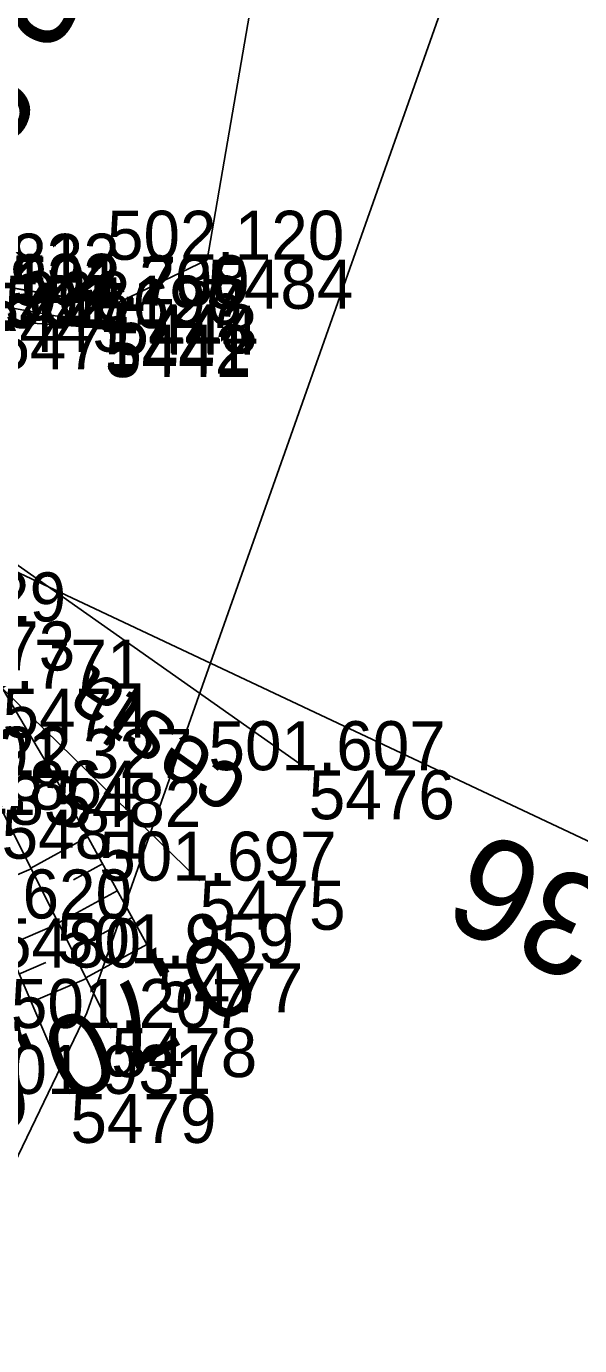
# Model space of a CAD drawing. Extents: x -1234191 to 23050, y -1290331 to -741191.
# Drawn here: x -864906.71 to -864893.19, y -1104177.48 to -1104145.2 of the extents above; entities that cross this region are included whole.
import ezdxf

# ---------------------------------------------------------------- set-up
doc = ezdxf.new("R2010")
doc.units = 0
for name, color, linetype in [('Vrstva 18', 7, 'Continuous'), ('Vrstva 48', 7, 'Continuous'), ('Vrstva 49', 7, 'Continuous'), ('Vrstva 51', 7, 'Continuous'), ('Vrstva 53', 7, 'Continuous'), ('Vrstva 60', 7, 'Continuous'), ('Vrstva 61', 7, 'Continuous'), ('Vrstva 63', 7, 'Continuous')]:
    doc.layers.add(name, color=color, linetype=linetype)

msp = doc.modelspace()

# ---------------------------------------------------------------- linework, layer by layer
at = {"layer": 'Vrstva 18'}
msp.add_line((-864866.973, -1104177.401), (-864914.112, -1104155.166), dxfattribs=at)
for points in [[(-864912.401, -1104151.833), (-864910.453, -1104151.507), (-864907.779, -1104151.471), (-864904.629, -1104152.001), (-864904.78, -1104152.499), (-864907.774, -1104151.964)], [(-864904.609, -1104152.032), (-864907.779, -1104151.475), (-864910.448, -1104151.505), (-864912.266, -1104151.552)], [(-864904.788, -1104152.582), (-864904.609, -1104152.032), (-864904.629, -1104152.001)], [(-864913.63, -1104154.128), (-864913.62, -1104154.156), (-864913.437, -1104153.825), (-864911.26, -1104152.954), (-864907.516, -1104152.392), (-864904.788, -1104152.582)], [(-864904.788, -1104152.582), (-864904.78, -1104152.499)]]:
    msp.add_lwpolyline(points, dxfattribs=at)
at = {"layer": 'Vrstva 48'}
for p, q in [((-864905.21, -1104165.033), (-864906.598, -1104165.797)), ((-864907.777, -1104166.32), (-864906.589, -1104165.816)), ((-864904.848, -1104165.69), (-864905.555, -1104166.079)), ((-864904.487, -1104166.348), (-864905.925, -1104167.138)), ((-864907.188, -1104167.7), (-864905.917, -1104167.154)), ((-864904.126, -1104167.005), (-864904.857, -1104167.407)), ((-864903.764, -1104167.662), (-864905.253, -1104168.48)), ((-864906.892, -1104168.389), (-864906.236, -1104168.107)), ((-864906.596, -1104169.078), (-864905.244, -1104168.497))]:
    msp.add_line(p, q, dxfattribs=at)
at = {"layer": 'Vrstva 49'}
for points in [[(-864864.804, -1104084.023), (-864869.156, -1104080.465), (-864879.695, -1104090.249), (-864882.714, -1104095.324), (-864892.838, -1104116.35), (-864895.73, -1104121.155), (-864899.684, -1104135.755), (-864902.288, -1104150.91), (-864904.609, -1104152.032)], [(-864904.609, -1104152.032), (-864907.779, -1104151.475), (-864910.448, -1104151.505), (-864912.266, -1104151.552)], [(-864903.511, -1104168.123), (-864906.002, -1104163.592), (-864907.293, -1104161.402)], [(-864905.633, -1104171.32), (-864907.476, -1104167.028), (-864908.959, -1104163.535)], [(-864904.637, -1104169.708), (-864907.316, -1104164.365)]]:
    msp.add_lwpolyline(points, dxfattribs=at)
at = {"layer": 'Vrstva 51'}
for points in [[(-864910.309, -1104156.004), (-864899.807, -1104163.4)], [(-864909.085, -1104159.76), (-864907.293, -1104161.402), (-864902.478, -1104166.104)]]:
    msp.add_lwpolyline(points, dxfattribs=at)
at = {"layer": 'Vrstva 53'}
msp.add_lwpolyline([(-864807.11, -1103958.19), (-864822.22, -1104000.506), (-864835.282, -1104037.319), (-864838.007, -1104046.952), (-864851.715, -1104040.756), (-864863.241, -1104063.669), (-864844.615, -1104073.615), (-864887.124, -1104118.022), (-864905.228, -1104169.337), (-864947.721, -1104257.324), (-865004.66, -1104374.194), (-865032.104, -1104446.327), (-865047.809, -1104514.607), (-865065.291, -1104601.643)], dxfattribs=at)
at = {"layer": 'Vrstva 60'}
for p, q in [((-864902.288, -1104150.91), (-864902.288, -1104150.91)), ((-864904.629, -1104152.001), (-864904.629, -1104152.001)), ((-864904.609, -1104152.032), (-864904.609, -1104152.032)), ((-864904.788, -1104152.582), (-864904.788, -1104152.582)), ((-864904.78, -1104152.499), (-864904.78, -1104152.499)), ((-864906.002, -1104163.592), (-864906.002, -1104163.592)), ((-864899.807, -1104163.4), (-864899.807, -1104163.4)), ((-864902.478, -1104166.104), (-864902.478, -1104166.104)), ((-864903.511, -1104168.123), (-864903.511, -1104168.123)), ((-864904.637, -1104169.708), (-864904.637, -1104169.708)), ((-864905.633, -1104171.32), (-864905.633, -1104171.32))]:
    msp.add_line(p, q, dxfattribs=at)

# ---------------------------------------------------------------- texts
at = {"layer": 'Vrstva 18'}
msp.add_text('evid. km 178,136', height=2.5, rotation=154.7471, dxfattribs=at).set_placement((-864872.512, -1104175.696))
at = {"layer": 'Vrstva 48'}
for s, rotation, p in [('0,7', 208.8006, (-864901.841, -1104167.223)), ('0,6', 203.2389, (-864905.119, -1104169.144))]:
    msp.add_text(s, height=2, rotation=rotation, dxfattribs=at).set_placement(p)
at = {"layer": 'Vrstva 51'}
msp.add_text('cesta', height=1.5, rotation=144.845, dxfattribs=at).set_placement((-864901.198, -1104163.569))
at = {"layer": 'Vrstva 60'}
for s, p in [('5484', (-864902.288, -1104152.11)), ('5446', (-864907.779, -1104152.671)), ('5447', (-864907.779, -1104152.675)), ('5445', (-864907.774, -1104153.164)), ('5443', (-864904.629, -1104153.201)), ('5444', (-864904.609, -1104153.232)), ('5471', (-864907.516, -1104153.592)), ('5441', (-864904.788, -1104153.782)), ('5442', (-864904.78, -1104153.699)), ('5473', (-864909.085, -1104160.96)), ('5474', (-864907.293, -1104162.602)), ('5483', (-864908.959, -1104164.735)), ('5482', (-864906.002, -1104164.792)), ('5476', (-864899.807, -1104164.6)), ('5481', (-864907.316, -1104165.565)), ('5475', (-864902.478, -1104167.304)), ('5480', (-864907.476, -1104168.228)), ('5477', (-864903.511, -1104169.323)), ('5478', (-864904.637, -1104170.908)), ('5479', (-864905.633, -1104172.52))]:
    msp.add_text(s, height=1.2, dxfattribs=at).set_placement(p)
at = {"layer": 'Vrstva 61'}
for s, p in [('502.120', (-864904.739, -1104150.91)), ('504.212', (-864910.227, -1104151.471)), ('503.832', (-864910.227, -1104151.475)), ('504.123', (-864910.226, -1104151.964)), ('502.208', (-864907.083, -1104152.001)), ('501.730', (-864907.06, -1104152.032)), ('500.968', (-864909.97, -1104152.392)), ('501.627', (-864907.24, -1104152.582)), ('502.196', (-864907.232, -1104152.499)), ('500.629', (-864911.539, -1104159.76)), ('500.771', (-864909.65, -1104161.402)), ('501.022', (-864911.407, -1104163.535)), ('501.607', (-864902.259, -1104163.4)), ('501.327', (-864908.454, -1104163.592)), ('500.864', (-864909.767, -1104164.365)), ('501.697', (-864904.93, -1104166.104)), ('501.620', (-864909.927, -1104167.028)), ('501.959', (-864905.965, -1104168.123)), ('501.207', (-864907.089, -1104169.708)), ('501.931', (-864907.99, -1104171.32))]:
    msp.add_text(s, height=1.2, dxfattribs=at).set_placement(p)
at = {"layer": 'Vrstva 63'}
msp.add_text('ŽP 919', height=2.4, rotation=244.6753, dxfattribs=at).set_placement((-864906.388, -1104141.243))

doc.saveas('drawing.dxf')
